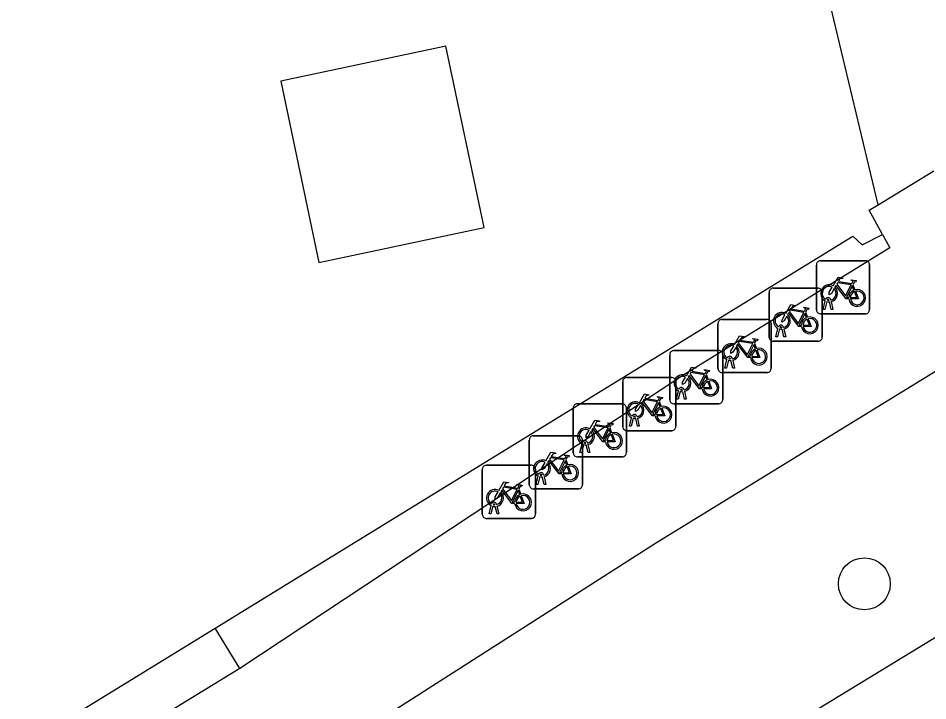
# Model space of a CAD drawing. Extents: x 160664 to 161506, y 382245 to 383288.
# Drawn here: x 161254.74 to 161271.86, y 382710.83 to 382723.68 of the extents above; entities that cross this region are included whole.
import ezdxf

# ---------------------------------------------------------------- set-up
doc = ezdxf.new("R2010")
doc.units = 0
for name, color, linetype in [('IMGEO_Boom', 7, 'Continuous'), ('IMGEO_Fietsenrek', 7, 'Continuous'), ('IMGEO_Groenvoorziening', 7, 'Continuous'), ('IMGEO_Pand', 7, 'Continuous'), ('IMGEO_Rijbaan_lokaal_open', 7, 'Continuous'), ('IMGEO_Voetpad_open', 7, 'Continuous')]:
    doc.layers.add(name, color=color, linetype=linetype)

msp = doc.modelspace()

# ---------------------------------------------------------------- linework, layer by layer
at = {"layer": 'IMGEO_Boom'}
msp.add_circle((161270.664, 382713.034), 0.489, dxfattribs=at)
at = {"layer": 'IMGEO_Fietsenrek'}
for p, q in [((161269.762, 382718.189), (161269.762, 382719.03)), ((161269.762, 382719.03), (161269.762, 382718.189)), ((161269.837, 382719.114), (161270.678, 382719.114)), ((161270.678, 382719.114), (161269.837, 382719.114)), ((161270.762, 382719.039), (161270.762, 382718.198)), ((161270.762, 382718.198), (161270.762, 382719.039)), ((161270.449, 382718.663), (161270.485, 382718.568)), ((161268.872, 382717.672), (161268.872, 382718.513)), ((161268.872, 382718.513), (161268.872, 382717.672)), ((161268.947, 382718.597), (161269.788, 382718.597)), ((161269.788, 382718.597), (161268.947, 382718.597)), ((161269.872, 382718.522), (161269.872, 382717.681)), ((161269.872, 382717.681), (161269.872, 382718.522)), ((161269.889, 382718.198), (161269.928, 382718.358)), ((161269.958, 382718.346), (161269.923, 382718.198)), ((161270, 382718.37), (161269.999, 382718.374)), ((161270.041, 382718.198), (161270.007, 382718.34)), ((161270.031, 382718.381), (161270.032, 382718.374)), ((161270.039, 382718.344), (161270.074, 382718.198)), ((161269.559, 382718.146), (161269.595, 382718.051)), ((161270.687, 382718.114), (161269.846, 382718.114)), ((161269.846, 382718.114), (161270.687, 382718.114)), ((161269.923, 382718.198), (161269.889, 382718.198)), ((161270.074, 382718.198), (161270.041, 382718.198)), ((161267.985, 382718.009), (161268.826, 382718.009)), ((161268.826, 382718.009), (161267.985, 382718.009)), ((161268.91, 382717.934), (161268.91, 382717.093)), ((161268.91, 382717.093), (161268.91, 382717.934)), ((161267.91, 382717.084), (161267.91, 382717.925)), ((161267.91, 382717.925), (161267.91, 382717.084)), ((161268.999, 382717.681), (161269.038, 382717.841)), ((161269.068, 382717.829), (161269.033, 382717.681)), ((161269.11, 382717.853), (161269.109, 382717.857)), ((161269.151, 382717.681), (161269.117, 382717.823)), ((161269.141, 382717.864), (161269.142, 382717.857)), ((161269.149, 382717.827), (161269.184, 382717.681)), ((161269.797, 382717.597), (161268.956, 382717.597)), ((161268.956, 382717.597), (161269.797, 382717.597)), ((161269.033, 382717.681), (161268.999, 382717.681)), ((161269.184, 382717.681), (161269.151, 382717.681)), ((161267.077, 382717.423), (161267.918, 382717.423)), ((161267.918, 382717.423), (161267.077, 382717.423)), ((161268.597, 382717.558), (161268.633, 382717.463)), ((161267.002, 382716.498), (161267.002, 382717.339)), ((161267.002, 382717.339), (161267.002, 382716.498)), ((161268.002, 382717.348), (161268.002, 382716.507)), ((161268.002, 382716.507), (161268.002, 382717.348)), ((161268.037, 382717.093), (161268.076, 382717.253)), ((161268.148, 382717.265), (161268.147, 382717.269)), ((161268.179, 382717.276), (161268.18, 382717.269)), ((161268.071, 382717.093), (161268.037, 382717.093)), ((161268.106, 382717.241), (161268.071, 382717.093)), ((161268.189, 382717.093), (161268.155, 382717.235)), ((161268.187, 382717.239), (161268.222, 382717.093)), ((161268.222, 382717.093), (161268.189, 382717.093)), ((161266.193, 382716.916), (161267.034, 382716.916)), ((161267.034, 382716.916), (161266.193, 382716.916)), ((161267.689, 382716.972), (161267.725, 382716.877)), ((161268.835, 382717.009), (161267.994, 382717.009)), ((161267.994, 382717.009), (161268.835, 382717.009)), ((161266.118, 382715.991), (161266.118, 382716.832)), ((161266.118, 382716.832), (161266.118, 382715.991)), ((161267.118, 382716.841), (161267.118, 382716)), ((161267.118, 382716), (161267.118, 382716.841)), ((161267.129, 382716.507), (161267.168, 382716.667)), ((161267.198, 382716.655), (161267.163, 382716.507)), ((161267.24, 382716.679), (161267.239, 382716.683)), ((161267.281, 382716.507), (161267.247, 382716.649)), ((161267.271, 382716.69), (161267.272, 382716.683)), ((161267.279, 382716.653), (161267.314, 382716.507)), ((161265.261, 382716.424), (161266.102, 382716.424)), ((161266.102, 382716.424), (161265.261, 382716.424)), ((161266.805, 382716.465), (161266.841, 382716.37)), ((161267.927, 382716.423), (161267.086, 382716.423)), ((161267.086, 382716.423), (161267.927, 382716.423)), ((161267.163, 382716.507), (161267.129, 382716.507)), ((161267.314, 382716.507), (161267.281, 382716.507)), ((161265.186, 382715.499), (161265.186, 382716.34)), ((161265.186, 382716.34), (161265.186, 382715.499)), ((161266.186, 382716.349), (161266.186, 382715.508)), ((161266.186, 382715.508), (161266.186, 382716.349)), ((161266.245, 382716), (161266.284, 382716.16)), ((161266.314, 382716.148), (161266.279, 382716)), ((161266.356, 382716.172), (161266.355, 382716.176)), ((161266.397, 382716), (161266.363, 382716.142)), ((161266.387, 382716.183), (161266.388, 382716.176)), ((161266.395, 382716.146), (161266.43, 382716)), ((161265.873, 382715.973), (161265.909, 382715.878)), ((161267.043, 382715.916), (161266.202, 382715.916)), ((161266.202, 382715.916), (161267.043, 382715.916)), ((161266.279, 382716), (161266.245, 382716)), ((161266.43, 382716), (161266.397, 382716)), ((161264.36, 382714.895), (161264.36, 382715.736)), ((161264.36, 382715.736), (161264.36, 382714.895)), ((161264.435, 382715.82), (161265.276, 382715.82)), ((161265.276, 382715.82), (161264.435, 382715.82)), ((161265.36, 382715.745), (161265.36, 382714.904)), ((161265.36, 382714.904), (161265.36, 382715.745)), ((161265.313, 382715.508), (161265.352, 382715.668)), ((161265.382, 382715.656), (161265.347, 382715.508)), ((161265.424, 382715.68), (161265.423, 382715.684)), ((161265.465, 382715.508), (161265.431, 382715.65)), ((161265.455, 382715.691), (161265.456, 382715.684)), ((161265.463, 382715.654), (161265.498, 382715.508)), ((161265.047, 382715.369), (161265.083, 382715.274)), ((161266.111, 382715.424), (161265.27, 382715.424)), ((161265.27, 382715.424), (161266.111, 382715.424)), ((161265.347, 382715.508), (161265.313, 382715.508)), ((161265.498, 382715.508), (161265.465, 382715.508)), ((161263.55, 382715.265), (161264.391, 382715.265)), ((161264.391, 382715.265), (161263.55, 382715.265)), ((161263.475, 382714.34), (161263.475, 382715.181)), ((161263.475, 382715.181), (161263.475, 382714.34)), ((161264.475, 382715.19), (161264.475, 382714.349)), ((161264.475, 382714.349), (161264.475, 382715.19)), ((161264.487, 382714.904), (161264.526, 382715.064)), ((161264.556, 382715.052), (161264.521, 382714.904)), ((161264.598, 382715.076), (161264.597, 382715.08)), ((161264.639, 382714.904), (161264.605, 382715.046)), ((161264.629, 382715.087), (161264.63, 382715.08)), ((161264.637, 382715.05), (161264.672, 382714.904)), ((161264.521, 382714.904), (161264.487, 382714.904)), ((161264.672, 382714.904), (161264.639, 382714.904)), ((161264.162, 382714.814), (161264.198, 382714.719)), ((161265.285, 382714.82), (161264.444, 382714.82)), ((161264.444, 382714.82), (161265.285, 382714.82)), ((161263.713, 382714.521), (161263.712, 382714.525)), ((161263.744, 382714.532), (161263.745, 382714.525)), ((161263.602, 382714.349), (161263.641, 382714.509)), ((161263.636, 382714.349), (161263.602, 382714.349)), ((161263.671, 382714.497), (161263.636, 382714.349)), ((161263.754, 382714.349), (161263.72, 382714.491)), ((161263.752, 382714.495), (161263.787, 382714.349)), ((161263.787, 382714.349), (161263.754, 382714.349)), ((161264.4, 382714.265), (161263.559, 382714.265)), ((161263.559, 382714.265), (161264.4, 382714.265))]:
    msp.add_line(p, q, dxfattribs=at)
for points in [[(161270.075, 382718.64), (161270.17, 382718.804), (161270.256, 382718.79), (161270.258, 382718.781), (161270.202, 382718.77), (161270.175, 382718.725), (161270.431, 382718.684)], [(161270.371, 382718.396), (161270.321, 382718.396), (161270.13, 382718.647), (161270.111, 382718.615)], [(161270.418, 382718.659), (161270.161, 382718.7), (161270.144, 382718.671), (161270.311, 382718.451), (161270.418, 382718.659)], [(161270.466, 382718.561), (161270.436, 382718.638), (161270.327, 382718.42), (161270.37, 382718.42)], [(161270.431, 382718.684), (161270.456, 382718.733), (161270.45, 382718.737), (161270.427, 382718.741), (161270.415, 382718.748), (161270.414, 382718.751), (161270.416, 382718.756), (161270.511, 382718.741), (161270.513, 382718.731), (161270.503, 382718.718), (161270.491, 382718.712), (161270.477, 382718.718), (161270.449, 382718.663)], [(161270.096, 382718.588), (161270.044, 382718.498), (161270.004, 382718.473), (161270.005, 382718.52), (161270.06, 382718.614)], [(161270.4, 382718.42), (161270.52, 382718.419), (161270.476, 382718.533)], [(161270.496, 382718.54), (161270.551, 382718.395), (161270.401, 382718.395)], [(161269.185, 382718.123), (161269.28, 382718.287), (161269.366, 382718.273), (161269.368, 382718.264), (161269.312, 382718.253), (161269.285, 382718.208), (161269.541, 382718.167)], [(161269.481, 382717.879), (161269.431, 382717.879), (161269.24, 382718.13), (161269.221, 382718.098)], [(161269.528, 382718.142), (161269.271, 382718.183), (161269.254, 382718.154), (161269.421, 382717.934), (161269.528, 382718.142)], [(161269.576, 382718.044), (161269.546, 382718.121), (161269.437, 382717.903), (161269.48, 382717.903)], [(161269.541, 382718.167), (161269.566, 382718.216), (161269.56, 382718.22), (161269.537, 382718.224), (161269.525, 382718.231), (161269.524, 382718.234), (161269.526, 382718.239), (161269.621, 382718.224), (161269.623, 382718.214), (161269.613, 382718.201), (161269.601, 382718.195), (161269.587, 382718.201), (161269.559, 382718.146)], [(161269.206, 382718.071), (161269.154, 382717.981), (161269.114, 382717.956), (161269.115, 382718.003), (161269.17, 382718.097)], [(161269.51, 382717.903), (161269.63, 382717.902), (161269.586, 382718.016)], [(161269.606, 382718.023), (161269.661, 382717.878), (161269.511, 382717.878)], [(161268.223, 382717.535), (161268.318, 382717.699), (161268.404, 382717.685), (161268.406, 382717.676), (161268.35, 382717.665), (161268.323, 382717.62), (161268.579, 382717.579)], [(161268.566, 382717.554), (161268.309, 382717.595), (161268.292, 382717.566), (161268.459, 382717.346), (161268.566, 382717.554)], [(161268.579, 382717.579), (161268.604, 382717.628), (161268.598, 382717.632), (161268.575, 382717.636), (161268.563, 382717.643), (161268.562, 382717.646), (161268.564, 382717.651), (161268.659, 382717.636), (161268.661, 382717.626), (161268.651, 382717.613), (161268.639, 382717.607), (161268.625, 382717.613), (161268.597, 382717.558)], [(161268.244, 382717.483), (161268.192, 382717.393), (161268.152, 382717.368), (161268.153, 382717.415), (161268.208, 382717.509)], [(161268.519, 382717.291), (161268.469, 382717.291), (161268.278, 382717.542), (161268.259, 382717.51)], [(161268.614, 382717.456), (161268.584, 382717.533), (161268.475, 382717.315), (161268.518, 382717.315)], [(161268.548, 382717.315), (161268.668, 382717.314), (161268.624, 382717.428)], [(161268.644, 382717.435), (161268.699, 382717.29), (161268.549, 382717.29)], [(161267.315, 382716.949), (161267.41, 382717.113), (161267.496, 382717.099), (161267.498, 382717.09), (161267.442, 382717.079), (161267.415, 382717.034), (161267.671, 382716.993)], [(161267.336, 382716.897), (161267.284, 382716.807), (161267.244, 382716.782), (161267.245, 382716.829), (161267.3, 382716.923)], [(161267.611, 382716.705), (161267.561, 382716.705), (161267.37, 382716.956), (161267.351, 382716.924)], [(161267.658, 382716.968), (161267.401, 382717.009), (161267.384, 382716.98), (161267.551, 382716.76), (161267.658, 382716.968)], [(161267.706, 382716.87), (161267.676, 382716.947), (161267.567, 382716.729), (161267.61, 382716.729)], [(161267.671, 382716.993), (161267.696, 382717.042), (161267.69, 382717.046), (161267.667, 382717.05), (161267.655, 382717.057), (161267.654, 382717.06), (161267.656, 382717.065), (161267.751, 382717.05), (161267.753, 382717.04), (161267.743, 382717.027), (161267.731, 382717.021), (161267.717, 382717.027), (161267.689, 382716.972)], [(161267.64, 382716.729), (161267.76, 382716.728), (161267.716, 382716.842)], [(161267.736, 382716.849), (161267.791, 382716.704), (161267.641, 382716.704)], [(161266.431, 382716.442), (161266.526, 382716.606), (161266.612, 382716.592), (161266.614, 382716.583), (161266.558, 382716.572), (161266.531, 382716.527), (161266.787, 382716.486)], [(161266.452, 382716.39), (161266.4, 382716.3), (161266.36, 382716.275), (161266.361, 382716.322), (161266.416, 382716.416)], [(161266.727, 382716.198), (161266.677, 382716.198), (161266.486, 382716.449), (161266.467, 382716.417)], [(161266.774, 382716.461), (161266.517, 382716.502), (161266.5, 382716.473), (161266.667, 382716.253), (161266.774, 382716.461)], [(161266.822, 382716.363), (161266.792, 382716.44), (161266.683, 382716.222), (161266.726, 382716.222)], [(161266.787, 382716.486), (161266.812, 382716.535), (161266.806, 382716.539), (161266.783, 382716.543), (161266.771, 382716.55), (161266.77, 382716.553), (161266.772, 382716.558), (161266.867, 382716.543), (161266.869, 382716.533), (161266.859, 382716.52), (161266.847, 382716.514), (161266.833, 382716.52), (161266.805, 382716.465)], [(161266.756, 382716.222), (161266.876, 382716.221), (161266.832, 382716.335)], [(161266.852, 382716.342), (161266.907, 382716.197), (161266.757, 382716.197)], [(161265.499, 382715.95), (161265.594, 382716.114), (161265.68, 382716.1), (161265.682, 382716.091), (161265.626, 382716.08), (161265.599, 382716.035), (161265.855, 382715.994)], [(161265.855, 382715.994), (161265.88, 382716.043), (161265.874, 382716.047), (161265.851, 382716.051), (161265.839, 382716.058), (161265.838, 382716.061), (161265.84, 382716.066), (161265.935, 382716.051), (161265.937, 382716.041), (161265.927, 382716.028), (161265.915, 382716.022), (161265.901, 382716.028), (161265.873, 382715.973)], [(161265.52, 382715.898), (161265.468, 382715.808), (161265.428, 382715.783), (161265.429, 382715.83), (161265.484, 382715.924)], [(161265.795, 382715.706), (161265.745, 382715.706), (161265.554, 382715.957), (161265.535, 382715.925)], [(161265.842, 382715.969), (161265.585, 382716.01), (161265.568, 382715.981), (161265.735, 382715.761), (161265.842, 382715.969)], [(161265.89, 382715.871), (161265.86, 382715.948), (161265.751, 382715.73), (161265.794, 382715.73)], [(161265.824, 382715.73), (161265.944, 382715.729), (161265.9, 382715.843)], [(161265.92, 382715.85), (161265.975, 382715.705), (161265.825, 382715.705)], [(161264.673, 382715.346), (161264.768, 382715.51), (161264.854, 382715.496), (161264.856, 382715.487), (161264.8, 382715.476), (161264.773, 382715.431), (161265.029, 382715.39)], [(161265.016, 382715.365), (161264.759, 382715.406), (161264.742, 382715.377), (161264.909, 382715.157), (161265.016, 382715.365)], [(161265.029, 382715.39), (161265.054, 382715.439), (161265.048, 382715.443), (161265.025, 382715.447), (161265.013, 382715.454), (161265.012, 382715.457), (161265.014, 382715.462), (161265.109, 382715.447), (161265.111, 382715.437), (161265.101, 382715.424), (161265.089, 382715.418), (161265.075, 382715.424), (161265.047, 382715.369)], [(161264.694, 382715.294), (161264.642, 382715.204), (161264.602, 382715.179), (161264.603, 382715.226), (161264.658, 382715.32)], [(161264.969, 382715.102), (161264.919, 382715.102), (161264.728, 382715.353), (161264.709, 382715.321)], [(161265.064, 382715.267), (161265.034, 382715.344), (161264.925, 382715.126), (161264.968, 382715.126)], [(161264.998, 382715.126), (161265.118, 382715.125), (161265.074, 382715.239)], [(161265.094, 382715.246), (161265.149, 382715.101), (161264.999, 382715.101)], [(161263.788, 382714.791), (161263.883, 382714.955), (161263.969, 382714.941), (161263.971, 382714.932), (161263.915, 382714.921), (161263.888, 382714.876), (161264.144, 382714.835)], [(161264.144, 382714.835), (161264.169, 382714.884), (161264.163, 382714.888), (161264.14, 382714.892), (161264.128, 382714.899), (161264.127, 382714.902), (161264.129, 382714.907), (161264.224, 382714.892), (161264.226, 382714.882), (161264.216, 382714.869), (161264.204, 382714.863), (161264.19, 382714.869), (161264.162, 382714.814)], [(161263.809, 382714.739), (161263.757, 382714.649), (161263.717, 382714.624), (161263.718, 382714.671), (161263.773, 382714.765)], [(161264.084, 382714.547), (161264.034, 382714.547), (161263.843, 382714.798), (161263.824, 382714.766)], [(161264.131, 382714.81), (161263.874, 382714.851), (161263.857, 382714.822), (161264.024, 382714.602), (161264.131, 382714.81)], [(161264.179, 382714.712), (161264.149, 382714.789), (161264.04, 382714.571), (161264.083, 382714.571)], [(161264.113, 382714.571), (161264.233, 382714.57), (161264.189, 382714.684)], [(161264.209, 382714.691), (161264.264, 382714.546), (161264.114, 382714.546)]]:
    msp.add_lwpolyline(points, dxfattribs=at)
for centre, radius, start, end in [((161269.84, 382719.036), 0.0779, 92.4484, 184.2845), ((161269.84, 382719.036), 0.0779, 92.4484, 184.2845), ((161270.684, 382719.036), 0.0779, 2.4484, 94.2845), ((161270.684, 382719.036), 0.0779, 2.4484, 94.2845), ((161270.002, 382718.499), 0.159, 62.6766, 242.1369), ((161270.002, 382718.499), 0.129, 63.3192, 238.903), ((161268.95, 382718.519), 0.0779, 92.4484, 184.2845), ((161268.95, 382718.519), 0.0779, 92.4484, 184.2845), ((161269.794, 382718.519), 0.0779, 2.4484, 94.2845), ((161269.794, 382718.519), 0.0779, 2.4484, 94.2845), ((161270.002, 382718.499), 0.129, 283.6043, 43.4302), ((161270.002, 382718.499), 0.159, 283.5766, 46.6042), ((161270.529, 382718.415), 0.159, 113.3408, 178.3217), ((161270.529, 382718.415), 0.159, 187.0065, 105.7708), ((161270.529, 382718.415), 0.129, 113.923, 177.9556), ((161270.529, 382718.415), 0.129, 188.6715, 104.5883), ((161269.982, 382718.37), 0.0499, 12.8025, 158.6934), ((161270.002, 382718.499), 0.159, 253.9967, 271.7867), ((161269.982, 382718.37), 0.0174, 12.8025, 163.4502), ((161270.002, 382718.499), 0.129, 253.415, 269.0204), ((161269.112, 382717.982), 0.159, 62.6766, 242.1369), ((161269.112, 382717.982), 0.129, 63.3192, 238.903), ((161269.84, 382718.192), 0.0779, 182.4484, 274.2845), ((161269.84, 382718.192), 0.0779, 182.4484, 274.2845), ((161270.684, 382718.192), 0.0779, 272.4484, 4.2845), ((161270.684, 382718.192), 0.0779, 272.4484, 4.2845), ((161267.988, 382717.931), 0.0779, 92.4484, 184.2845), ((161267.988, 382717.931), 0.0779, 92.4484, 184.2845), ((161268.832, 382717.931), 0.0779, 2.4484, 94.2845), ((161268.832, 382717.931), 0.0779, 2.4484, 94.2845), ((161269.112, 382717.982), 0.129, 283.6043, 43.4302), ((161269.112, 382717.982), 0.159, 283.5766, 46.6042), ((161269.639, 382717.898), 0.159, 113.3408, 178.3217), ((161269.639, 382717.898), 0.159, 187.0065, 105.7708), ((161269.639, 382717.898), 0.129, 113.923, 177.9556), ((161269.639, 382717.898), 0.129, 188.6715, 104.5883), ((161269.092, 382717.853), 0.0499, 12.8025, 158.6934), ((161269.112, 382717.982), 0.159, 253.9967, 271.7867), ((161269.092, 382717.853), 0.0174, 12.8025, 163.4502), ((161269.112, 382717.982), 0.129, 253.415, 269.0204), ((161268.95, 382717.675), 0.0779, 182.4484, 274.2845), ((161268.95, 382717.675), 0.0779, 182.4484, 274.2845), ((161269.794, 382717.675), 0.0779, 272.4484, 4.2845), ((161269.794, 382717.675), 0.0779, 272.4484, 4.2845), ((161267.08, 382717.345), 0.0779, 92.4484, 184.2845), ((161267.08, 382717.345), 0.0779, 92.4484, 184.2845), ((161267.924, 382717.345), 0.0779, 2.4484, 94.2845), ((161267.924, 382717.345), 0.0779, 2.4484, 94.2845), ((161268.15, 382717.394), 0.159, 62.6766, 242.1369), ((161268.15, 382717.394), 0.129, 63.3192, 238.903), ((161268.15, 382717.394), 0.129, 283.6043, 43.4302), ((161268.15, 382717.394), 0.159, 283.5766, 46.6042), ((161268.677, 382717.31), 0.159, 113.3408, 178.3217), ((161268.677, 382717.31), 0.159, 187.0065, 105.7708), ((161268.677, 382717.31), 0.129, 113.923, 177.9556), ((161268.677, 382717.31), 0.129, 188.6715, 104.5883), ((161268.13, 382717.265), 0.0499, 12.8025, 158.6934), ((161268.13, 382717.265), 0.0174, 12.8025, 163.4502), ((161268.15, 382717.394), 0.129, 253.415, 269.0204), ((161267.988, 382717.087), 0.0779, 182.4484, 274.2845), ((161267.988, 382717.087), 0.0779, 182.4484, 274.2845), ((161268.15, 382717.394), 0.159, 253.9967, 271.7867), ((161268.832, 382717.087), 0.0779, 272.4484, 4.2845), ((161268.832, 382717.087), 0.0779, 272.4484, 4.2845), ((161266.196, 382716.838), 0.0779, 92.4484, 184.2845), ((161266.196, 382716.838), 0.0779, 92.4484, 184.2845), ((161267.04, 382716.838), 0.0779, 2.4484, 94.2845), ((161267.04, 382716.838), 0.0779, 2.4484, 94.2845), ((161267.242, 382716.808), 0.159, 62.6766, 242.1369), ((161267.242, 382716.808), 0.129, 63.3192, 238.903), ((161267.242, 382716.808), 0.159, 283.5766, 46.6042), ((161267.242, 382716.808), 0.129, 283.6043, 43.4302), ((161267.769, 382716.724), 0.159, 113.3408, 178.3217), ((161267.769, 382716.724), 0.159, 187.0065, 105.7708), ((161267.769, 382716.724), 0.129, 113.923, 177.9556), ((161267.769, 382716.724), 0.129, 188.6715, 104.5883), ((161267.222, 382716.679), 0.0499, 12.8025, 158.6934), ((161267.242, 382716.808), 0.159, 253.9967, 271.7867), ((161267.222, 382716.679), 0.0174, 12.8025, 163.4502), ((161267.242, 382716.808), 0.129, 253.415, 269.0204), ((161265.264, 382716.346), 0.0779, 92.4484, 184.2845), ((161265.264, 382716.346), 0.0779, 92.4484, 184.2845), ((161266.108, 382716.346), 0.0779, 2.4484, 94.2845), ((161266.108, 382716.346), 0.0779, 2.4484, 94.2845), ((161266.358, 382716.301), 0.159, 62.6766, 242.1369), ((161266.358, 382716.301), 0.129, 63.3192, 238.903), ((161266.358, 382716.301), 0.159, 283.5766, 46.6042), ((161267.08, 382716.501), 0.0779, 182.4484, 274.2845), ((161267.08, 382716.501), 0.0779, 182.4484, 274.2845), ((161267.924, 382716.501), 0.0779, 272.4484, 4.2845), ((161267.924, 382716.501), 0.0779, 272.4484, 4.2845), ((161266.358, 382716.301), 0.129, 283.6043, 43.4302), ((161266.885, 382716.217), 0.159, 113.3408, 178.3217), ((161266.885, 382716.217), 0.159, 187.0065, 105.7708), ((161266.885, 382716.217), 0.129, 113.923, 177.9556), ((161266.885, 382716.217), 0.129, 188.6715, 104.5883), ((161266.338, 382716.172), 0.0499, 12.8025, 158.6934), ((161266.358, 382716.301), 0.159, 253.9967, 271.7867), ((161266.338, 382716.172), 0.0174, 12.8025, 163.4502), ((161266.358, 382716.301), 0.129, 253.415, 269.0204), ((161265.426, 382715.809), 0.159, 62.6766, 242.1369), ((161265.426, 382715.809), 0.129, 63.3192, 238.903), ((161265.426, 382715.809), 0.129, 283.6043, 43.4302), ((161265.426, 382715.809), 0.159, 283.5766, 46.6042), ((161265.953, 382715.725), 0.159, 187.0065, 105.7708), ((161266.196, 382715.994), 0.0779, 182.4484, 274.2845), ((161266.196, 382715.994), 0.0779, 182.4484, 274.2845), ((161267.04, 382715.994), 0.0779, 272.4484, 4.2845), ((161267.04, 382715.994), 0.0779, 272.4484, 4.2845), ((161264.438, 382715.742), 0.0779, 92.4484, 184.2845), ((161264.438, 382715.742), 0.0779, 92.4484, 184.2845), ((161265.282, 382715.742), 0.0779, 2.4484, 94.2845), ((161265.282, 382715.742), 0.0779, 2.4484, 94.2845), ((161265.406, 382715.68), 0.0499, 12.8025, 158.6934), ((161265.953, 382715.725), 0.159, 113.3408, 178.3217), ((161265.953, 382715.725), 0.129, 113.923, 177.9556), ((161265.953, 382715.725), 0.129, 188.6715, 104.5883), ((161265.426, 382715.809), 0.159, 253.9967, 271.7867), ((161265.406, 382715.68), 0.0174, 12.8025, 163.4502), ((161265.426, 382715.809), 0.129, 253.415, 269.0204), ((161265.264, 382715.502), 0.0779, 182.4484, 274.2845), ((161265.264, 382715.502), 0.0779, 182.4484, 274.2845), ((161266.108, 382715.502), 0.0779, 272.4484, 4.2845), ((161266.108, 382715.502), 0.0779, 272.4484, 4.2845), ((161263.553, 382715.187), 0.0779, 92.4484, 184.2845), ((161263.553, 382715.187), 0.0779, 92.4484, 184.2845), ((161264.397, 382715.187), 0.0779, 2.4484, 94.2845), ((161264.397, 382715.187), 0.0779, 2.4484, 94.2845), ((161264.6, 382715.205), 0.159, 62.6766, 242.1369), ((161264.6, 382715.205), 0.129, 63.3192, 238.903), ((161264.6, 382715.205), 0.129, 283.6043, 43.4302), ((161264.6, 382715.205), 0.159, 283.5766, 46.6042), ((161265.127, 382715.121), 0.159, 113.3408, 178.3217), ((161265.127, 382715.121), 0.159, 187.0065, 105.7708), ((161265.127, 382715.121), 0.129, 113.923, 177.9556), ((161265.127, 382715.121), 0.129, 188.6715, 104.5883), ((161264.58, 382715.076), 0.0499, 12.8025, 158.6934), ((161264.6, 382715.205), 0.159, 253.9967, 271.7867), ((161264.58, 382715.076), 0.0174, 12.8025, 163.4502), ((161264.6, 382715.205), 0.129, 253.415, 269.0204), ((161264.438, 382714.898), 0.0779, 182.4484, 274.2845), ((161264.438, 382714.898), 0.0779, 182.4484, 274.2845), ((161265.282, 382714.898), 0.0779, 272.4484, 4.2845), ((161265.282, 382714.898), 0.0779, 272.4484, 4.2845), ((161263.715, 382714.65), 0.159, 62.6766, 242.1369), ((161263.715, 382714.65), 0.129, 63.3192, 238.903), ((161263.715, 382714.65), 0.129, 283.6043, 43.4302), ((161263.715, 382714.65), 0.159, 283.5766, 46.6042), ((161264.242, 382714.566), 0.159, 113.3408, 178.3217), ((161264.242, 382714.566), 0.159, 187.0065, 105.7708), ((161264.242, 382714.566), 0.129, 113.923, 177.9556), ((161264.242, 382714.566), 0.129, 188.6715, 104.5883), ((161263.695, 382714.521), 0.0499, 12.8025, 158.6934), ((161263.695, 382714.521), 0.0174, 12.8025, 163.4502), ((161263.715, 382714.65), 0.129, 253.415, 269.0204), ((161263.553, 382714.343), 0.0779, 182.4484, 274.2845), ((161263.553, 382714.343), 0.0779, 182.4484, 274.2845), ((161263.715, 382714.65), 0.159, 253.9967, 271.7867), ((161264.397, 382714.343), 0.0779, 272.4484, 4.2845), ((161264.397, 382714.343), 0.0779, 272.4484, 4.2845)]:
    msp.add_arc(centre, radius, start, end, dxfattribs=at)
at = {"layer": 'IMGEO_Groenvoorziening'}
msp.add_lwpolyline([(161258.448, 382712.2), (161270.45, 382719.573), (161270.62, 382719.412), (161271.005, 382719.608)], dxfattribs=at)
at = {"layer": 'IMGEO_Pand'}
msp.add_lwpolyline([(161259.682, 382722.492), (161260.401, 382719.081), (161263.51, 382719.736), (161262.791, 382723.148), (161259.682, 382722.492)], dxfattribs=at)
at = {"layer": 'IMGEO_Rijbaan_lokaal_open'}
msp.add_lwpolyline([(161268.852, 382710.112), (161275.933, 382714.429)], dxfattribs=at)
at = {"layer": 'IMGEO_Voetpad_open'}
for points in [[(161270.922, 382720.167), (161269.338, 382726.806)], [(161270.922, 382720.167), (161271.97, 382720.803)], [(161271.005, 382719.608), (161270.755, 382720.067), (161270.922, 382720.167)], [(161271.005, 382719.608), (161271.143, 382719.356), (161267.251, 382716.952), (161258.913, 382711.444)], [(161273.677, 382718.058), (161266.752, 382713.807), (161260.003, 382709.493)], [(161254.743, 382709.924), (161258.448, 382712.2)], [(161258.913, 382711.444), (161258.448, 382712.2)], [(161258.913, 382711.444), (161255.207, 382709.168)]]:
    msp.add_lwpolyline(points, dxfattribs=at)

doc.saveas('drawing.dxf')
